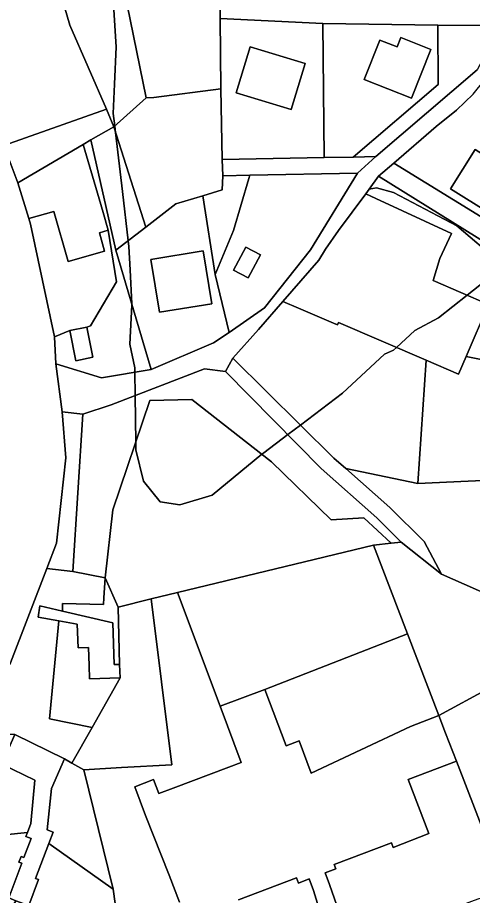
# Model space of a CAD drawing. Extents: x -477304 to -465429, y -1159113 to -1149210.
# Drawn here: x -473100 to -473001.2, y -1153799.6 to -1153608.7 of the extents above; entities that cross this region are included whole.
import ezdxf

# ---------------------------------------------------------------- set-up
doc = ezdxf.new("R2010")
doc.units = 0
for name, color, linetype in [('BPEJ_s', 7, 'Continuous'), ('orna_s', 7, 'Continuous'), ('ostatni_s', 7, 'Continuous'), ('trav_porost_s', 7, 'Continuous'), ('voda_s', 7, 'Continuous'), ('zahrada_s', 7, 'Continuous')]:
    doc.layers.add(name, color=color, linetype=linetype)

msp = doc.modelspace()

# ---------------------------------------------------------------- linework, layer by layer
at = {"layer": 'BPEJ_s'}
for points in [[(-472996.41, -1153664.45), (-473002.3, -1153669.1), (-473008.54, -1153674.03), (-473013.65, -1153676.8), (-473017.67, -1153680.45), (-473018.33, -1153681.05), (-473020.24, -1153681.9), (-473029.39, -1153690.41), (-473038.52, -1153697.33), (-473041.27, -1153699.41), (-473046.51, -1153703.39), (-473046.88, -1153703.69), (-473057.69, -1153712.54), (-473064.71, -1153714.67), (-473068.97, -1153714.03), (-473072.59, -1153709.56), (-473074.29, -1153702.75), (-473074.31, -1153701.12), (-473074.43, -1153690.91), (-473074.49, -1153685.86), (-473074.5, -1153684.88), (-473075.57, -1153679.77), (-473075.14, -1153671.26), (-473075.15, -1153671), (-473075.52, -1153663.59), (-473075.78, -1153658.5), (-473075.92, -1153657.26), (-473077.18, -1153646.57), (-473078.7, -1153633.7), (-473078.86, -1153632.29), (-473079.18, -1153629.56), (-473078.9, -1153623.22), (-473078.55, -1153615.09), (-473079.79, -1153595.49)], [(-473079.79, -1153595.49), (-473078.55, -1153615.09)], [(-473078.55, -1153615.09), (-473078.9, -1153623.22), (-473079.18, -1153629.56), (-473078.86, -1153632.29), (-473078.7, -1153633.7), (-473077.18, -1153646.57), (-473075.92, -1153657.26), (-473075.78, -1153658.5), (-473075.52, -1153663.59), (-473075.15, -1153671), (-473075.14, -1153671.26), (-473075.57, -1153679.77), (-473074.5, -1153684.88), (-473074.49, -1153685.86), (-473074.43, -1153690.91), (-473074.31, -1153701.12), (-473074.29, -1153702.75), (-473072.59, -1153709.56), (-473068.97, -1153714.03), (-473064.71, -1153714.67), (-473057.69, -1153712.54), (-473046.88, -1153703.69), (-473046.51, -1153703.39), (-473041.27, -1153699.41), (-473038.52, -1153697.33), (-473029.39, -1153690.41), (-473020.24, -1153681.9), (-473018.33, -1153681.05), (-473017.67, -1153680.45), (-473013.65, -1153676.8), (-473008.54, -1153674.03), (-473002.3, -1153669.1), (-472996.41, -1153664.45)]]:
    msp.add_lwpolyline(points, dxfattribs=at)
at = {"layer": 'orna_s'}
for points in [[(-473080.67, -1153628.64), (-473102.99, -1153636.57), (-473111.76, -1153614.21), (-473124.87, -1153583.55), (-473131.85, -1153561.74), (-473134.89, -1153535.91), (-473135, -1153531.49), (-473132.87, -1153531.51), (-473118.96, -1153553.25), (-473115.37, -1153565.92), (-473098.01, -1153562.87), (-473092.15, -1153575.01), (-473093.02, -1153584.2), (-473090.95, -1153602.36), (-473088.63, -1153610.38)], [(-473055.99, -1153608.97), (-473056.38, -1153579.93), (-472984.27, -1153580.52), (-472992.74, -1153604.15), (-472995.01, -1153610.48), (-473008.65, -1153610.39), (-473033.69, -1153610.02)], [(-473099.93, -1153644.69), (-473102.99, -1153636.57), (-473080.67, -1153628.64), (-473079.08, -1153632.49), (-473084.05, -1153635.33), (-473085.69, -1153636.31)], [(-473031.85, -1153717.91), (-473024.78, -1153717.51), (-473018.81, -1153723.02), (-473022.68, -1153723.41), (-473065.22, -1153733.73), (-473070.92, -1153735.11), (-473078.09, -1153736.91), (-473080.94, -1153730.52), (-473079.29, -1153715.79), (-473071.22, -1153692.02), (-473062.13, -1153691.75), (-473044.84, -1153705.29)], [(-473079.02, -1153749.42), (-473079.31, -1153740.34), (-473090.23, -1153737.8), (-473090.23, -1153736.16), (-473081.28, -1153736.37), (-473081.25, -1153734.87), (-473080.94, -1153730.52), (-473078.09, -1153736.91), (-473077.81, -1153749.38)]]:
    msp.add_lwpolyline(points, close=True, dxfattribs=at)
at = {"layer": 'ostatni_s'}
for points in [[(-473033.4, -1153639.18), (-473055.52, -1153639.6), (-473055.81, -1153624.22), (-473055.99, -1153608.97), (-473033.69, -1153610.02)], [(-473014.37, -1153626.23), (-473024.67, -1153622.18), (-473021.29, -1153613.61), (-473017.53, -1153615.08), (-473016.75, -1153613.08), (-473010.21, -1153615.65)], [(-473040.51, -1153628.74), (-473052.48, -1153625.13), (-473049.45, -1153615.08), (-473037.48, -1153618.69)], [(-473052.48, -1153625.13), (-473040.51, -1153628.74), (-473037.48, -1153618.69), (-473049.45, -1153615.08)], [(-473018.26, -1153640.4), (-473009.01, -1153632.39), (-473004.62, -1153628.85), (-473000.99, -1153625.4), (-472998.61, -1153622.41), (-472984.65, -1153630.8), (-472991.3, -1153641.43), (-472994.01, -1153639.73), (-472994.82, -1153641.03), (-473000.59, -1153637.42), (-473005.95, -1153645.98), (-472997.47, -1153651.29), (-472998.34, -1153652.67)], [(-473082.2, -1153655.54), (-473081.08, -1153659.5), (-473088.99, -1153661.75), (-473092.07, -1153650.9), (-473097.51, -1153652.45), (-473099.93, -1153644.69), (-473085.69, -1153636.31), (-473082.26, -1153648.11), (-473081.37, -1153651.14), (-473080.28, -1153654.99)], [(-473005.95, -1153645.98), (-473000.59, -1153637.42), (-472994.82, -1153641.03), (-472994.01, -1153639.73), (-472991.3, -1153641.43), (-472997.47, -1153651.29)], [(-473070.94, -1153685.26), (-473078.6, -1153659.33), (-473072.14, -1153654.33), (-473065.56, -1153649.26), (-473059.75, -1153647.52), (-473057.06, -1153664.63), (-473054.01, -1153677.2), (-473057.38, -1153679.45)], [(-473033.08, -1153659.08), (-473030.29, -1153655.04), (-473024.35, -1153647.03), (-473022.16, -1153648.04), (-473005.71, -1153655.65), (-473008.23, -1153661.1), (-473009.7, -1153665.92), (-472997.66, -1153671.09), (-473002.53, -1153682.42), (-473004.18, -1153686.25), (-473011.2, -1153683.23), (-473030.27, -1153675.04), (-473030.49, -1153675.54), (-473031.33, -1153675.18), (-473038.94, -1153671.91), (-473042.33, -1153670.45), (-473034.52, -1153661.47)], [(-473059.62, -1153659.44), (-473057.76, -1153670.98), (-473069.16, -1153672.81), (-473071.03, -1153661.34)], [(-473057.76, -1153670.98), (-473059.62, -1153659.44), (-473071.03, -1153661.34), (-473069.16, -1153672.81)], [(-473047.22, -1153660.35), (-473049.9, -1153665.31), (-473053.07, -1153663.63), (-473050.39, -1153658.67)], [(-473088.61, -1153676.78), (-473084.96, -1153676.05), (-473083.64, -1153682.6), (-473087.28, -1153683.4)], [(-473007.9, -1153729.78), (-473016.66, -1153722.81), (-473021.96, -1153717.5), (-473034.01, -1153706.79), (-473054.8, -1153685.65), (-473053.24, -1153682.75), (-473031.27, -1153704.5), (-473028.69, -1153706.77), (-473019.09, -1153715.24), (-473011.68, -1153722.68)], [(-473093.6, -1153728.48), (-473091.49, -1153723), (-473089.49, -1153704.44), (-473090.26, -1153694.45), (-473085.76, -1153694.95), (-473087.94, -1153729.17)], [(-473022.68, -1153723.41), (-473015.28, -1153742.73), (-473046.24, -1153754.81), (-473055.98, -1153758.45), (-473065.22, -1153733.73)], [(-473083.78, -1153763.07), (-473077.72, -1153752.32), (-473077.81, -1153749.38), (-473078.09, -1153736.91), (-473070.92, -1153735.11), (-473066.47, -1153771.19), (-473077.4, -1153771.81), (-473085.61, -1153772.27), (-473088.18, -1153770.82)], [(-473079.31, -1153740.34), (-473079.02, -1153749.42), (-473077.81, -1153749.38), (-473077.72, -1153752.32), (-473084.32, -1153752.54), (-473084.41, -1153749.59), (-473084.54, -1153745.66), (-473086.83, -1153745.73), (-473086.99, -1153740.59), (-473091, -1153739.88), (-473095.51, -1153739.08), (-473095.11, -1153736.66), (-473090.23, -1153737.8)], [(-473036.17, -1153773.04), (-473038.8, -1153766.01), (-473041.65, -1153767.08), (-473046.24, -1153754.81), (-473015.28, -1153742.73), (-473008.48, -1153760.47), (-473014.64, -1153762.85)], [(-473122.32, -1153789.07), (-473124.24, -1153788.6), (-473124.87, -1153791.17), (-473124.09, -1153791.36), (-473124.37, -1153792.48), (-473123.25, -1153792.76), (-473124.58, -1153798.18), (-473132.72, -1153796.04), (-473123.87, -1153782.78), (-473111.72, -1153765.75), (-473110.64, -1153764.25), (-473100.59, -1153764.6), (-473103.37, -1153771.03), (-473096.23, -1153774.55), (-473097.1, -1153783.99), (-473097.81, -1153785.89), (-473111.41, -1153787.29), (-473115.95, -1153786.18), (-473116.45, -1153788.2), (-473121.79, -1153786.88)], [(-473089.79, -1153769.92), (-473092.57, -1153776.35), (-473093.55, -1153785.34), (-473092.24, -1153785.84), (-473093.16, -1153788.28), (-473096.04, -1153795.94), (-473095.43, -1153796.17), (-473097.55, -1153801.79), (-473100.34, -1153800.74), (-473101.9, -1153800.15), (-473099.05, -1153792.57), (-473099.67, -1153792.33), (-473099.22, -1153791.12), (-473098.59, -1153791.35), (-473097.04, -1153787.23), (-473098.16, -1153786.81), (-473097.81, -1153785.89), (-473097.1, -1153783.99), (-473096.23, -1153774.55), (-473103.37, -1153771.03), (-473100.59, -1153764.6)], [(-473018.35, -1153789.17), (-473010.64, -1153786.14), (-473015.09, -1153774.36), (-473004.63, -1153770.44), (-472993.75, -1153798.61), (-472999.98, -1153800.44), (-473004.68, -1153802.15), (-473021.02, -1153808.27), (-473027.51, -1153810.7), (-473032.23, -1153797.21), (-473033.17, -1153794.72), (-473030.83, -1153793.84), (-473031.2, -1153792.86), (-473018.74, -1153788.14)], [(-473097.81, -1153785.89), (-473098.16, -1153786.81), (-473097.04, -1153787.23), (-473098.59, -1153791.35), (-473099.22, -1153791.12), (-473099.67, -1153792.33), (-473099.05, -1153792.57), (-473101.9, -1153800.15), (-473100.34, -1153800.74), (-473111.86, -1153820.08), (-473116.1, -1153820.42), (-473116.66, -1153808.49), (-473126.52, -1153806.07), (-473124.58, -1153798.18), (-473123.25, -1153792.76), (-473124.37, -1153792.48), (-473124.09, -1153791.36), (-473124.87, -1153791.17), (-473124.24, -1153788.6), (-473122.32, -1153789.07), (-473121.79, -1153786.88), (-473116.45, -1153788.2), (-473115.95, -1153786.18), (-473111.41, -1153787.29)]]:
    msp.add_lwpolyline(points, close=True, dxfattribs=at)
for points in [[(-473000.99, -1153625.4), (-473004.62, -1153628.85), (-473009.01, -1153632.39), (-473018.26, -1153640.4), (-473021.54, -1153643.24), (-473023.61, -1153646.03), (-473024.35, -1153647.03), (-473030.29, -1153655.04), (-473033.08, -1153659.08), (-473034.52, -1153661.47), (-473042.33, -1153670.45), (-473047.61, -1153676.53), (-473053.24, -1153682.75), (-473054.8, -1153685.65), (-473059.37, -1153685.09), (-473079.66, -1153692.93), (-473085.76, -1153694.95), (-473090.26, -1153694.45), (-473091.63, -1153684.04), (-473081.72, -1153687.08), (-473070.94, -1153685.26), (-473057.38, -1153679.45), (-473054.01, -1153677.2), (-473046.33, -1153671.86), (-473036.37, -1153659.2), (-473026.1, -1153642.58), (-473022.18, -1153638.97), (-473000.11, -1153620.09)], [(-473076.95, -1153814.41), (-473079.19, -1153798.23), (-473085.61, -1153772.27), (-473077.4, -1153771.81), (-473066.47, -1153771.19), (-473070.92, -1153735.11), (-473065.22, -1153733.73), (-473055.98, -1153758.45), (-473051.39, -1153770.72), (-473054.11, -1153771.74), (-473066.2, -1153776.25), (-473069.29, -1153777.41), (-473070.41, -1153774.41), (-473074.53, -1153775.95), (-473072.18, -1153782.23), (-473067.02, -1153795.19), (-473064.83, -1153801.05)], [(-473064.83, -1153801.05), (-473067.02, -1153795.19), (-473072.18, -1153782.23), (-473074.53, -1153775.95), (-473070.41, -1153774.41), (-473069.29, -1153777.41), (-473066.2, -1153776.25), (-473054.11, -1153771.74), (-473051.39, -1153770.72), (-473055.98, -1153758.45), (-473046.24, -1153754.81), (-473041.65, -1153767.08), (-473038.8, -1153766.01), (-473036.17, -1153773.04), (-473014.64, -1153762.85), (-473008.48, -1153760.47), (-473007, -1153764.29), (-473004.63, -1153770.44), (-473015.09, -1153774.36), (-473010.64, -1153786.14), (-473018.35, -1153789.17), (-473018.74, -1153788.14), (-473031.2, -1153792.86), (-473030.83, -1153793.84), (-473033.17, -1153794.72), (-473032.23, -1153797.21), (-473027.51, -1153810.7)], [(-473031.5, -1153812.19), (-473035.68, -1153798.51), (-473036.62, -1153796.01), (-473038.96, -1153796.9), (-473039.4, -1153795.75), (-473052, -1153800.56)], [(-473052, -1153800.56), (-473039.4, -1153795.75), (-473038.96, -1153796.9), (-473036.62, -1153796.01), (-473035.68, -1153798.51), (-473031.5, -1153812.19)]]:
    msp.add_lwpolyline(points, dxfattribs=at)
at = {"layer": 'trav_porost_s'}
for points in [[(-473008.59, -1153623.32), (-473027.09, -1153639.06), (-473033.4, -1153639.18), (-473033.69, -1153610.02), (-473008.65, -1153610.39)], [(-473027.09, -1153639.06), (-473008.59, -1153623.32), (-473008.65, -1153610.39), (-472995.01, -1153610.48), (-473000.11, -1153620.09), (-473022.18, -1153638.97)], [(-473021.29, -1153613.61), (-473024.67, -1153622.18), (-473014.37, -1153626.23), (-473010.21, -1153615.65), (-473016.75, -1153613.08), (-473017.53, -1153615.08)], [(-473055.81, -1153624.22), (-473055.52, -1153639.6), (-473055.41, -1153643.11), (-473055.56, -1153646.15), (-473059.75, -1153647.52), (-473065.56, -1153649.26), (-473072.14, -1153654.33), (-473079.08, -1153632.49), (-473072.07, -1153626.15), (-473070.34, -1153626.11)], [(-473072.14, -1153654.33), (-473078.6, -1153659.33), (-473084.05, -1153635.33), (-473079.08, -1153632.49)], [(-473049.49, -1153643), (-473055.41, -1153643.11), (-473055.52, -1153639.6), (-473033.4, -1153639.18), (-473027.09, -1153639.06), (-473022.18, -1153638.97), (-473026.1, -1153642.58)], [(-472981.4, -1153668.24), (-473021.54, -1153643.24), (-473018.26, -1153640.4), (-472998.34, -1153652.67), (-472979.06, -1153664.56)], [(-473049.7, -1153643.7), (-473053.05, -1153655.01), (-473057.06, -1153664.63), (-473059.75, -1153647.52), (-473055.56, -1153646.15), (-473055.41, -1153643.11), (-473049.49, -1153643)], [(-473053.05, -1153655.01), (-473049.7, -1153643.7), (-473049.49, -1153643), (-473026.1, -1153642.58), (-473036.37, -1153659.2), (-473046.33, -1153671.86), (-473054.01, -1153677.2), (-473057.06, -1153664.63)], [(-473021.54, -1153643.24), (-472981.4, -1153668.24), (-472984.28, -1153673.83), (-472994.72, -1153664.33), (-472995.33, -1153661.85), (-473004.58, -1153653.99), (-473018.31, -1153646.77), (-473022.03, -1153645.72), (-473023.61, -1153646.03)], [(-473022.03, -1153645.72), (-473018.31, -1153646.77), (-473004.58, -1153653.99), (-472995.33, -1153661.85), (-472994.72, -1153664.33), (-472984.28, -1153673.83), (-472986.13, -1153677.44), (-472987.68, -1153687.16), (-472990.99, -1153684.76), (-473002.53, -1153682.42), (-472997.66, -1153671.09), (-473009.7, -1153665.92), (-473008.23, -1153661.1), (-473005.71, -1153655.65), (-473022.16, -1153648.04), (-473024.35, -1153647.03), (-473023.61, -1153646.03)], [(-473053.07, -1153663.63), (-473049.9, -1153665.31), (-473047.22, -1153660.35), (-473050.39, -1153658.67)], [(-473042.33, -1153670.45), (-473038.94, -1153671.91), (-473031.33, -1153675.18), (-473030.49, -1153675.54), (-473030.27, -1153675.04), (-473011.2, -1153683.23), (-473013.01, -1153710.06), (-473028.69, -1153706.77), (-473031.27, -1153704.5), (-473053.24, -1153682.75), (-473047.61, -1153676.53)], [(-473004.18, -1153686.25), (-473002.53, -1153682.42), (-472990.99, -1153684.76), (-472987.68, -1153687.16), (-472991.16, -1153709), (-473013.01, -1153710.06), (-473011.2, -1153683.23)], [(-473079.29, -1153715.79), (-473080.94, -1153730.52), (-473087.94, -1153729.17), (-473085.76, -1153694.95), (-473079.66, -1153692.93), (-473059.37, -1153685.09), (-473054.8, -1153685.65), (-473034.01, -1153706.79), (-473021.96, -1153717.5), (-473016.66, -1153722.81), (-473018.81, -1153723.02), (-473024.78, -1153717.51), (-473031.85, -1153717.91), (-473044.84, -1153705.29), (-473062.13, -1153691.75), (-473071.22, -1153692.02)], [(-473028.69, -1153706.77), (-473013.01, -1153710.06), (-472991.16, -1153709), (-472994.15, -1153730.07), (-472994.91, -1153735.46), (-473007.9, -1153729.78), (-473011.68, -1153722.68), (-473019.09, -1153715.24)], [(-473022.68, -1153723.41), (-473018.81, -1153723.02), (-473016.66, -1153722.81), (-473007.9, -1153729.78), (-472994.91, -1153735.46), (-472997.51, -1153754.55), (-473008.48, -1153760.47), (-473015.28, -1153742.73)]]:
    msp.add_lwpolyline(points, close=True, dxfattribs=at)
at = {"layer": 'voda_s'}
msp.add_lwpolyline([(-473124.87, -1153583.55), (-473111.76, -1153614.21), (-473102.99, -1153636.57), (-473099.93, -1153644.69), (-473097.51, -1153652.45), (-473097.13, -1153653.65), (-473091.98, -1153678.16), (-473091.63, -1153684.04), (-473090.26, -1153694.45), (-473089.49, -1153704.44), (-473091.49, -1153723), (-473093.6, -1153728.48), (-473101.48, -1153749.02), (-473110.64, -1153764.25), (-473111.72, -1153765.75), (-473123.87, -1153782.78), (-473132.72, -1153796.04), (-473143.18, -1153810.72)], dxfattribs=at)
at = {"layer": 'zahrada_s'}
for points in [[(-473090.75, -1153548.01), (-473080.66, -1153539.33), (-473079.93, -1153553.42), (-473073.35, -1153553.11), (-473074.5, -1153569.88), (-473075.02, -1153579.89), (-473076.23, -1153600.01), (-473076.17, -1153605.98), (-473072.07, -1153626.15), (-473079.08, -1153632.49), (-473080.67, -1153628.64), (-473088.63, -1153610.38), (-473090.95, -1153602.36), (-473093.02, -1153584.2), (-473092.15, -1153575.01), (-473093.68, -1153553.01), (-473092.93, -1153550.14)], [(-473055.81, -1153624.22), (-473070.34, -1153626.11), (-473072.07, -1153626.15), (-473076.17, -1153605.98), (-473076.23, -1153600.01), (-473075.02, -1153579.89), (-473056.38, -1153579.93), (-473055.99, -1153608.97)], [(-473070.94, -1153685.26), (-473081.72, -1153687.08), (-473091.63, -1153684.04), (-473091.98, -1153678.16), (-473088.61, -1153676.78), (-473087.28, -1153683.4), (-473083.64, -1153682.6), (-473084.96, -1153676.05), (-473084.11, -1153675.77), (-473078.46, -1153666.21), (-473080.28, -1153654.99), (-473081.37, -1153651.14), (-473082.26, -1153648.11), (-473085.69, -1153636.31), (-473084.05, -1153635.33), (-473078.6, -1153659.33)], [(-473097.51, -1153652.45), (-473092.07, -1153650.9), (-473088.99, -1153661.75), (-473081.08, -1153659.5), (-473082.2, -1153655.54), (-473080.28, -1153654.99), (-473078.46, -1153666.21), (-473084.11, -1153675.77), (-473084.96, -1153676.05), (-473088.61, -1153676.78), (-473091.98, -1153678.16), (-473097.13, -1153653.65)], [(-473093, -1153761.18), (-473083.78, -1153763.07), (-473088.18, -1153770.82), (-473089.79, -1153769.92), (-473100.59, -1153764.6), (-473110.64, -1153764.25), (-473101.48, -1153749.02), (-473093.6, -1153728.48), (-473087.94, -1153729.17), (-473080.94, -1153730.52), (-473081.25, -1153734.87), (-473081.28, -1153736.37), (-473090.23, -1153736.16), (-473090.23, -1153737.8), (-473095.11, -1153736.66), (-473095.51, -1153739.08), (-473091, -1153739.88)], [(-472993.75, -1153798.61), (-473004.63, -1153770.44), (-473007, -1153764.29), (-473008.48, -1153760.47), (-472997.51, -1153754.55), (-472994.91, -1153735.46), (-472989.76, -1153739.22), (-472958.84, -1153782.85), (-472987.33, -1153796.01)], [(-473086.99, -1153740.59), (-473086.83, -1153745.73), (-473084.54, -1153745.66), (-473084.41, -1153749.59), (-473084.32, -1153752.54), (-473077.72, -1153752.32), (-473083.78, -1153763.07), (-473093, -1153761.18), (-473091, -1153739.88)], [(-473085.61, -1153772.27), (-473079.19, -1153798.23), (-473093.16, -1153788.28), (-473092.24, -1153785.84), (-473093.55, -1153785.34), (-473092.57, -1153776.35), (-473089.79, -1153769.92), (-473088.18, -1153770.82)], [(-473097.55, -1153801.79), (-473095.43, -1153796.17), (-473096.04, -1153795.94), (-473093.16, -1153788.28), (-473079.19, -1153798.23), (-473076.95, -1153814.41), (-473111.86, -1153820.08), (-473100.34, -1153800.74)]]:
    msp.add_lwpolyline(points, close=True, dxfattribs=at)

doc.saveas('drawing.dxf')
